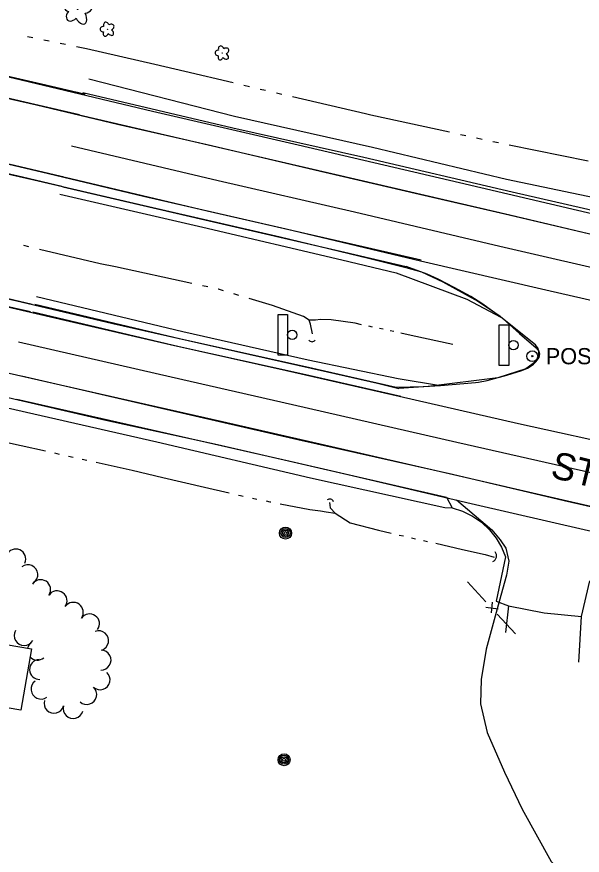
# Model space of a CAD drawing. Extents: x 588843 to 2552415, y 180129 to 269402.
# Drawn here: x 597009.4 to 597218.6, y 184077.1 to 184387.3 of the extents above; entities that cross this region are included whole.
import ezdxf

# ---------------------------------------------------------------- set-up
doc = ezdxf.new("R2010")
doc.units = 0
for name, color, linetype in [('Default', 7, 'Continuous'), ('E_BLD', 7, 'Continuous'), ('E_DRN', 7, 'Continuous'), ('E_DWY', 7, 'Continuous'), ('E_FEN_P', 7, 'Continuous'), ('E_LAND_TreeLine_P', 7, 'Continuous'), ('E_LAND_Vegetation', 7, 'Continuous'), ('E_MISCPROP', 7, 'Continuous'), ('E_RDWY', 7, 'Continuous'), ('E_RDWY_AsphConc', 7, 'Continuous'), ('E_RDWY_Gravel', 7, 'Continuous'), ('E_RDWY_PavtEdge', 7, 'Continuous'), ('E_RDWY_Text', 7, 'Continuous'), ('E_SGN', 7, 'Continuous'), ('E_WTR_P', 7, 'Continuous')]:
    doc.layers.add(name, color=color, linetype=linetype)

# ---------------------------------------------------------------- blocks, each defined once
blk = doc.blocks.new('DTRE')
at = {"layer": 'Default'}
blk.add_circle((-0.18, 0), 0.183, dxfattribs=at)
for centre, major_axis, ratio in [((-1.87, 5.32), (1.36, -4.98), 0.782863), ((4.06, 2.74), (-5.27, -2.93), 0.691916), ((-5.87, 0.15), (4.93, -0.12), 0.832022), ((-2.49, -5.24), (1.8, 4.86), 0.716896), ((3.54, -3.71), (-5.01, 4.58), 0.560249)]:
    blk.add_ellipse(centre, major_axis=major_axis, ratio=ratio, start_param=1.570796, end_param=4.712389, dxfattribs=at)
blk = doc.blocks.new('BUSH_1')
at = {"layer": 'Default'}
blk.add_circle((0, 0), 0.0916, dxfattribs=at)
for centre, major_axis, ratio in [((-2.84, 0.08), (2.47, -0.06), 0.832022), ((-0.84, 2.66), (0.68, -2.49), 0.782863), ((2.12, 1.37), (-2.64, -1.46), 0.691916), ((-1.15, -2.62), (0.9, 2.43), 0.716896), ((1.86, -1.85), (-2.51, 2.29), 0.560249)]:
    blk.add_ellipse(centre, major_axis=major_axis, ratio=ratio, start_param=1.570796, end_param=4.712389, dxfattribs=at)
blk = doc.blocks.new('SGN_1')
at = {"layer": 'Default'}
blk.add_lwpolyline([(-3.5, -15), (-10.5, -15), (-10.5, 15), (-3.5, 15)], close=True, dxfattribs=at)
blk.add_circle((0, 0), 3.5, dxfattribs=at)
blk = doc.blocks.new('POST_1')
at = {"layer": 'Default'}
for radius in [4, 0.5]:
    blk.add_circle((0, 0), radius, dxfattribs=at)
blk.add_text('POST', height=12, dxfattribs=at).set_placement((10, -6))
blk = doc.blocks.new('CULV2_4')
at = {"layer": 'E_DRN'}
blk.add_arc((65, 48), 80.7, 216.8699, 323.1301, dxfattribs=at)
blk = doc.blocks.new('POLE_3')
at = {"layer": 'E_MISCPROP'}
for radius in [14.6, 11, 7.32, 3.66]:
    blk.add_circle((0, 0), radius, dxfattribs=at)

msp = doc.modelspace()

# ---------------------------------------------------------------- linework, layer by layer
at = {"layer": 'E_BLD'}
msp.add_lwpolyline([(597010.97, 184130.74), (596987.79, 184134.73), (596991.69, 184157.41), (597014.87, 184153.42)], close=True, dxfattribs=at)
at = {"layer": 'E_DWY'}
msp.add_lwpolyline([(597172.09, 184208.56), (597185.12, 184197.53), (597188.2, 184193.84), (597190.29, 184190.74), (597191.38, 184185.92), (597190.56, 184180.68), (597187.89, 184171.01), (597183, 184153.34), (597181.17, 184142.17), (597180.97, 184133.08), (597183.42, 184122.52), (597189.86, 184107.81), (597196.38, 184094.13), (597207.02, 184074.79), (597217.5, 184063.27), (597225.08, 184053.82)], dxfattribs=at)
at = {"layer": 'E_FEN_P'}
for p, q in [((597182.93, 184168.84), (597187.52, 184168.33)), ((597185.27, 184170.78), (597184.86, 184166.83))]:
    msp.add_line(p, q, dxfattribs=at)
for points in [[(597176.14, 184178.28), (597182.92, 184170.92)], [(597187.11, 184166.36), (597193.89, 184159.01)]]:
    msp.add_lwpolyline(points, dxfattribs=at)
at = {"layer": 'E_LAND_TreeLine_P'}
for centre, start, end in [((597009.1, 184186.7), 336.3124, 156.3124), ((597013.54, 184180.89), 306.0311, 126.0311), ((597018.28, 184175.38), 326.7291, 146.7291), ((597024.37, 184171.25), 324.6155, 144.6155), ((597030.36, 184166.99), 324.6155, 144.6155), ((597036.36, 184162.73), 324.6155, 144.6155), ((597012.16, 184158.41), 150.687, 330.687), ((597039.72, 184156.48), 289.7656, 109.7656), ((597017.07, 184152.98), 130.4335, 169.1468), ((597017.07, 184152.98), 222.6982, 310.4335), ((597040.62, 184149.29), 268.8291, 88.8291), ((597017.86, 184145.83), 92.1606, 272.1606), ((597040.28, 184142.02), 227.6315, 47.6315), ((597018.4, 184138.57), 125.8882, 305.8882), ((597035.32, 184136.58), 227.6315, 47.6315), ((597023.21, 184133.33), 164.548, 344.548), ((597030.3, 184131.37), 164.548, 344.548)]:
    msp.add_arc(centre, 3.68, start, end, dxfattribs=at)
at = {"layer": 'E_RDWY'}
for points in [[(597032.69, 184351.08), (597016.17, 184354.94), (596991.76, 184360.55), (596972.87, 184365.01), (596950.02, 184370.52), (596930.95, 184375.07), (596906.62, 184381.14), (596892.19, 184384.61), (596880.05, 184387.83), (596860.19, 184393.05), (596830.91, 184400.75), (596818.75, 184404), (596788.82, 184412.15), (596765.6, 184418.74), (596743.28, 184424.94), (596706.19, 184435.62), (596685.24, 184441.92), (596658.8, 184449.78), (596634.24, 184457.17), (596618.91, 184461.89), (596609.39, 184464.84)], [(597026.93, 184328.01), (597025.37, 184328.37), (597004.37, 184333.27), (596982.69, 184338.46), (596961.21, 184343.5), (596942.96, 184348.08), (596918.49, 184354.07), (596898.33, 184359.15), (596873.34, 184365.52), (596856.22, 184369.91), (596837.32, 184374.86), (596818.07, 184380.05), (596797.15, 184385.68), (596775.05, 184391.82), (596753.46, 184397.93), (596735.61, 184402.94), (596720.37, 184407.31), (596697.21, 184414.05), (596679.57, 184419.25), (596655.28, 184426.51), (596637.24, 184431.81), (596614.68, 184438.77), (596602.46, 184442.59)], [(596831.75, 184400.44), (596858.75, 184393.38), (596892.45, 184384.48), (596919.43, 184377.87), (596951.34, 184370.1), (596983.45, 184362.27), (597016.79, 184354.74), (597046.68, 184347.63), (597079.81, 184340.05), (597123.33, 184329.81), (597158.41, 184321.69), (597191.53, 184314.11), (597231.88, 184304.53), (597278.69, 184293.59), (597318.11, 184284.48), (597364.49, 184273.87), (597407.26, 184263.94), (597449.32, 184254.1), (597493.42, 184244.01), (597537.64, 184233.58), (597587.58, 184222.19), (597639.5, 184210.36), (597689.48, 184198.75)], [(596815.1, 184380.55), (596855.37, 184370.13), (596904.64, 184357.46), (596969.32, 184341.58), (597021.23, 184329.33), (597056.25, 184321.02), (597109.12, 184308.82), (597158.76, 184297.1), (597205.08, 184286.29), (597251.45, 184275.68), (597292.62, 184266.4), (597342.16, 184254.71), (597389.87, 184243.62), (597437.19, 184232.64), (597472.2, 184224.65), (597520.55, 184213.6), (597569.33, 184202.21), (597631.03, 184188.1), (597685.98, 184175.44)], [(596807.31, 184329.2), (596842.23, 184319.94), (596876.16, 184311.09), (596912.83, 184301.9), (596945.36, 184294.06), (596984.2, 184285.11), (597027.27, 184275.1), (597066.2, 184266.12), (597109.25, 184256.43), (597150.88, 184246.92), (597194.98, 184236.83), (597236.5, 184227.67), (597275.02, 184218.71), (597315.1, 184209.31), (597376.66, 184195.45), (597431.4, 184183.15), (597485.2, 184170.91), (597526.83, 184161.4), (597571.25, 184151.33), (597617.09, 184141.08), (597657, 184131.83), (597684.02, 184125.73)], [(596811.2, 184328.28), (596828.22, 184323.76), (596844.82, 184319.45), (596863.48, 184314.66), (596879.94, 184310.49), (596895.82, 184306.38), (596916.1, 184301.31), (596935.22, 184296.66), (596961.62, 184290.52), (596979.68, 184286.33), (596996.23, 184282.42), (597014.51, 184278.26)], [(596813.68, 184302.57), (596852.3, 184292.45), (596895.32, 184281.51), (596939.25, 184270.83), (596989.1, 184259.47), (597040.33, 184247.83), (597085.56, 184237.65), (597127.55, 184227.93), (597167.69, 184218.73), (597214.72, 184207.83), (597265.96, 184196.19), (597303.87, 184187.71), (597352.3, 184176.53), (597403.95, 184164.88), (597455.48, 184153.16), (597504.06, 184142.15), (597550.85, 184131.53), (597599.74, 184120.53), (597645.79, 184109.91), (597674, 184103.58)]]:
    msp.add_lwpolyline(points, dxfattribs=at)
at = {"layer": 'E_RDWY_AsphConc'}
for points in [[(597033.85, 184359.31), (597089.33, 184346.21), (597137.85, 184335.37), (597192.7, 184322.52), (597239.53, 184311.9), (597293.86, 184299.11)], [(597026.44, 184324.44), (597079.03, 184312.22), (597130.76, 184300.23), (597153.48, 184294.89)], [(597016.1, 184281), (597070.08, 184268.15), (597116.21, 184257.97), (597149.71, 184250.27), (597159.96, 184250.48), (597159.96, 184250.48), (597166.19, 184250.86), (597166.19, 184250.86), (597179.12, 184251.99), (597179.12, 184251.99), (597180.26, 184252.14), (597180.26, 184252.14), (597183.43, 184252.79), (597183.43, 184252.79), (597190.63, 184254.73), (597190.63, 184254.73), (597196.27, 184256.5), (597196.27, 184256.5), (597198.33, 184257.34), (597198.33, 184257.34), (597199.31, 184257.9), (597199.31, 184257.9), (597200.48, 184258.79), (597200.48, 184258.79), (597201.23, 184259.55), (597201.23, 184259.55), (597202.04, 184260.74), (597202.04, 184260.74), (597202.43, 184261.78), (597202.43, 184261.78), (597202.55, 184263.53), (597202.55, 184263.53), (597202.24, 184264.65), (597202.24, 184264.65), (597201.25, 184265.91), (597201.25, 184265.91), (597188.45, 184276.14), (597181.43, 184281.3), (597181.43, 184281.3), (597177.34, 184283.82), (597177.34, 184283.82), (597171.17, 184287.13), (597171.17, 184287.13), (597165.25, 184290.21), (597165.25, 184290.21), (597161.2, 184292.06), (597161.2, 184292.06), (597153.48, 184294.89), (597153.48, 184294.89)], [(597009.52, 184245.9), (597062.2, 184233.93), (597110.52, 184222.94), (597168.31, 184209.63), (597170.46, 184205.61), (597174.33, 184204.38), (597177.97, 184202.59), (597181.31, 184200.29), (597184.28, 184197.52), (597184.28, 184197.52), (597186.73, 184194.46), (597188.72, 184191.09), (597190.21, 184187.48), (597190.21, 184187.48), (597186.78, 184171.09), (597191.28, 184169.34), (597204.45, 184166.77), (597218.33, 184165.44), (597221.43, 184178.6)]]:
    msp.add_lwpolyline(points, dxfattribs=at)
at = {"layer": 'E_RDWY_Gravel'}
for points in [[(597026.08, 184324.6), (597011.62, 184327.94), (596986.69, 184333.71), (596967.87, 184338.2), (596943.91, 184343.89), (596926.95, 184348.09), (596904.82, 184353.69), (596883.8, 184358.97), (596866.27, 184363.49), (596844.84, 184369.22), (596825.58, 184374.17), (596800.9, 184380.77), (596777.84, 184387.2), (596763.35, 184391.24), (596746.16, 184395.96), (596721.81, 184402.96), (596704.88, 184407.78), (596686.67, 184413.05), (596669.55, 184418.21), (596652.98, 184423.27), (596636.03, 184428.34), (596618.32, 184433.65), (596601.26, 184439.01)], [(596831.79, 184408.16), (596876.04, 184396.59), (596912.48, 184387.35), (596960.41, 184375.89), (597008.48, 184364.6), (597059.68, 184352.45), (597113.53, 184339.98), (597173.17, 184326.02), (597224.72, 184313.98), (597285, 184300.47), (597347.07, 184286.15), (597402.84, 184273.05), (597467.86, 184258.02), (597525.2, 184244.48), (597582.05, 184231.5), (597632.68, 184219.92), (597677.17, 184209.73), (597698.04, 184205.01)], [(596902.55, 184390.09), (596916.82, 184386.81), (596933.28, 184382.77), (596950.59, 184378.47), (596969.87, 184373.82), (596983.9, 184370.55), (596999.29, 184366.97), (597018.58, 184362.56), (597031.75, 184359.4), (597034.6, 184358.73)], [(596815.14, 184376.73), (596859.5, 184365.31), (596917.2, 184350.41), (596977.68, 184335.69), (597015.74, 184326.96), (597058.12, 184317.14), (597106.84, 184305.88), (597139.56, 184297.99), (597153.34, 184294.6), (597159.08, 184292.91), (597167, 184289.25), (597179.95, 184282.09), (597188.03, 184276.71), (597195.36, 184270.16), (597201.57, 184264.87), (597202.48, 184263.57), (597202.75, 184262.65), (597202.47, 184261.26), (597201.3, 184259.69), (597197.74, 184257.1), (597187.36, 184253.76), (597161.54, 184250.49), (597150.73, 184249.8)], [(597036.05, 184364.32), (597089.96, 184350.58), (597141.05, 184339.07), (597190.57, 184327.28), (597241.84, 184316.54)], [(596807.98, 184331.92), (596839.19, 184323.61), (596874.26, 184314.34), (596910.84, 184305.17), (596945.58, 184296.62), (596976.7, 184289.38), (597009.02, 184282.34), (597044.95, 184273.88), (597084.33, 184264.99), (597124.4, 184255.92), (597142.81, 184251.77), (597150.74, 184249.8)], [(596819.52, 184329.05), (596839.47, 184323.69), (596854.01, 184319.8), (596869.89, 184315.69), (596884.59, 184311.93), (596902.61, 184307.4), (596920.5, 184302.95), (596934.92, 184299.57), (596950.76, 184295.86), (596964.51, 184292.66), (596980.23, 184289.15), (596999.31, 184284.71), (597015.19, 184280.99)], [(597025.31, 184321.74), (597078.31, 184309.45), (597129.69, 184297.38), (597149.76, 184292.6), (597175.91, 184282.88), (597188.45, 184276.14)], [(596809.86, 184294.62), (596850.9, 184283.59), (596897.3, 184272.34), (596947.42, 184260.06), (596997.62, 184248.5), (597042.38, 184238.12), (597083.63, 184229.14), (597131.86, 184218.02), (597177.46, 184207.3), (597220.85, 184197.3), (597260.12, 184188.76), (597304.1, 184179.02), (597336.14, 184171.32), (597380.02, 184161.19), (597416.89, 184153.1), (597454.25, 184144.14), (597478.85, 184138.81), (597522.83, 184129.07), (597564.61, 184119.31), (597606.68, 184109.89), (597645.27, 184100.8), (597671.8, 184094.83)], [(597016.69, 184283.88), (597070.84, 184270.86), (597117.17, 184260.43), (597150.52, 184253.46), (597166.19, 184250.86)], [(597006.03, 184242.62), (597061.27, 184230.1), (597118.1, 184216.78), (597167.8, 184205.76), (597170.46, 184205.61)], [(597191.28, 184169.34), (597190.24, 184159.51)], [(597217.33, 184148.6), (597218.33, 184165.44)]]:
    msp.add_lwpolyline(points, dxfattribs=at)
at = {"layer": 'E_RDWY_PavtEdge'}
for points in [[(597032.52, 184351.1), (597087.15, 184338.3), (597136.04, 184327.06), (597191.78, 184314.01), (597237.97, 184303.12), (597291.62, 184290.88)], [(597029.63, 184339.65), (597083.89, 184326.77), (597134.37, 184315.21), (597188.15, 184302.49), (597235.61, 184291.45), (597289.03, 184278.99)], [(597027.34, 184327.99), (597079.9, 184315.56), (597131.68, 184303.75), (597159.04, 184297.35)], [(597015.4, 184278.14), (597069.47, 184265.39), (597115.27, 184255.23), (597151.43, 184246.98)], [(597010.03, 184267.11), (597066.57, 184254.1), (597111.43, 184243.82), (597172.16, 184229.93), (597215.21, 184220.25), (597274.65, 184206.74), (597324.3, 184195.36), (597378.35, 184182.75), (597428.94, 184171.77), (597487.92, 184158.32), (597534.75, 184147.43), (597590.22, 184134.82), (597637.98, 184124.12), (597690.95, 184112.09), (597744.11, 184100.06), (597794.65, 184088.57)], [(597011.19, 184254.44), (597064.53, 184242.11), (597113.42, 184230.99), (597170.53, 184218.13), (597211.89, 184208.42), (597270.4, 184195.06), (597321.47, 184183.71)]]:
    msp.add_lwpolyline(points, dxfattribs=at)
at = {"layer": 'E_WTR_P'}
for points in [[(597013.4, 184380.06), (597015.41, 184379.65)], [(597019.43, 184378.83), (597021.44, 184378.42)], [(597025.46, 184377.6), (597027.47, 184377.19)], [(597031.49, 184376.37), (597035.29, 184375.59), (597060.51, 184369.79)], [(597060.51, 184369.79), (597071.56, 184367.25), (597089.47, 184362.97)], [(597093.47, 184362.02), (597095.46, 184361.55)], [(597099.45, 184360.6), (597101.45, 184360.13)], [(597105.45, 184359.2), (597107.45, 184358.73)], [(597111.44, 184357.8), (597138.38, 184351.51), (597140.42, 184351.06)], [(597140.42, 184351.06), (597169.49, 184344.71)], [(597173.5, 184343.84), (597175.51, 184343.4)], [(597179.52, 184342.53), (597181.52, 184342.09)], [(597185.53, 184341.21), (597187.54, 184340.81)], [(597191.56, 184339.99), (597220.72, 184334.08)], [(597013.95, 184302.2), (597012.01, 184302.66)], [(597045.98, 184294.76), (597040.3, 184295.99), (597017.83, 184301.29)], [(597074.22, 184288.65), (597045.98, 184294.76)], [(597080.06, 184287.39), (597078.12, 184287.81)], [(597085.87, 184285.98), (597084.05, 184286.53), (597083.96, 184286.55)], [(597091.59, 184284.24), (597089.68, 184284.82)], [(597118.79, 184269.99), (597118.12, 184273.64), (597117.56, 184275.05), (597115.44, 184276.48), (597104.03, 184280.48), (597095.4, 184283.09)], [(597136.97, 184273.41), (597134.6, 184273.92), (597125.7, 184275.22), (597121.75, 184275.37), (597119.9, 184275.14), (597117.51, 184275.09)], [(597140.94, 184272.55), (597139.61, 184272.84)], [(597144.91, 184271.7), (597143.58, 184271.98)], [(597148.88, 184270.84), (597147.55, 184271.13)], [(597170.69, 184266.05), (597155.33, 184269.45), (597151.52, 184270.27)], [(596995.34, 184232.2), (597011.08, 184228.69), (597020.03, 184226.7)], [(597023.43, 184225.94), (597025.13, 184225.56)], [(597028.54, 184224.81), (597030.24, 184224.43)], [(597033.65, 184223.67), (597035.35, 184223.29)], [(597038.76, 184222.53), (597052.08, 184219.57), (597063.42, 184216.92)], [(597063.42, 184216.92), (597078.84, 184213.33), (597088.05, 184211.14)], [(597091.45, 184210.34), (597092.16, 184210.17), (597093.15, 184209.96)], [(597096.56, 184209.25), (597098.27, 184208.9)], [(597101.69, 184208.18), (597103, 184207.91), (597103.4, 184207.83)], [(597106.82, 184207.18), (597117.87, 184205.06), (597121.72, 184204.52), (597123.92, 184204.12), (597127.16, 184203.65), (597125.48, 184205.58), (597125.29, 184206.79), (597125.21, 184207.66)], [(597127.16, 184203.65), (597132.8, 184200.09), (597143.18, 184197.33), (597147.92, 184196.26)], [(597150.91, 184195.58), (597152.41, 184195.24)], [(597155.41, 184194.57), (597156.9, 184194.23)], [(597159.9, 184193.55), (597161.4, 184193.21)], [(597164.39, 184192.54), (597174.34, 184190.29), (597182.66, 184188.41), (597186.05, 184187.37)]]:
    msp.add_lwpolyline(points, dxfattribs=at)

# ---------------------------------------------------------------- block references
at = {"layer": 'E_DRN'}
for p, xscale, yscale, rotation in [((597117.48, 184267.71), 0.017892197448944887, 0.01789219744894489, -0.19687065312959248), ((597126.6, 184207.9), 0.01883099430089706, 0.018830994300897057, 164.54801066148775), ((597185.53, 184185.78), 0.028290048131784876, 0.028290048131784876, 77.72784074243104)]:
    msp.add_blockref('CULV2_4', p, dxfattribs=dict(at, xscale=xscale, yscale=yscale, rotation=rotation))
at = {"layer": 'E_LAND_Vegetation', "xscale": 0.4999999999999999, "yscale": 0.4999999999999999, "rotation": -19.880233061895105}
msp.add_blockref('DTRE', (597032, 184390.11), dxfattribs=at)
at = {"layer": 'E_LAND_Vegetation', "xscale": 0.5, "yscale": 0.5}
for p in [(597042.94, 184382.73), (597085.42, 184373.94)]:
    msp.add_blockref('BUSH_1', p, dxfattribs=at)
at = {"layer": 'E_MISCPROP', "xscale": 0.5, "yscale": 0.5}
msp.add_blockref('POST_1', (597200.08, 184261.76), dxfattribs=at)
at = {"layer": 'E_MISCPROP', "xscale": 0.1524003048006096, "yscale": 0.15240030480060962, "rotation": -15.451989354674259}
for p in [(597108.83, 184196.3), (597108.29, 184112.42)]:
    msp.add_blockref('POLE_3', p, dxfattribs=at)
at = {"layer": 'E_SGN', "xscale": 0.5, "yscale": 0.5}
for p in [(597111.31, 184269.62), (597193.12, 184265.84)]:
    msp.add_blockref('SGN_1', p, dxfattribs=at)

# ---------------------------------------------------------------- texts
at = {"layer": 'E_RDWY_Text'}
msp.add_text('STH 20', height=10, rotation=346.2176, dxfattribs=at).set_placement((597206.41, 184217.02))

doc.saveas('drawing.dxf')
